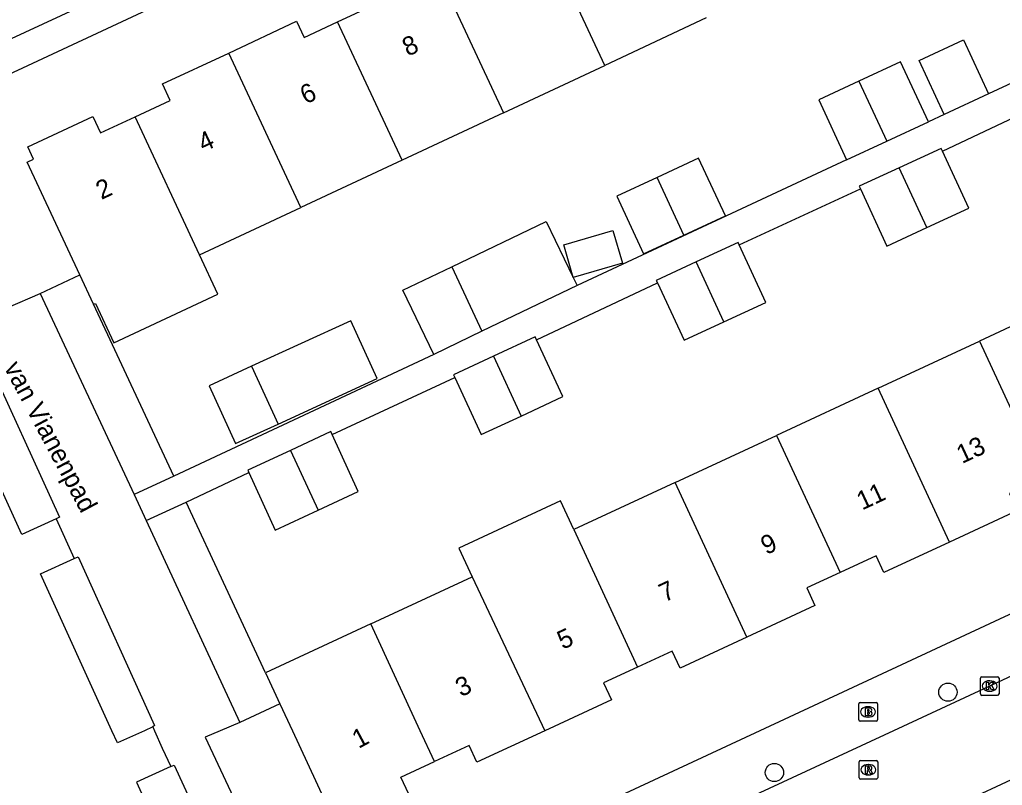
# Model space of a CAD drawing. Extents: x 160037 to 160839, y 385326 to 386441.
# Drawn here: x 160539.4 to 160592.2, y 385997.1 to 386038.1 of the extents above; entities that cross this region are included whole.
import ezdxf

# ---------------------------------------------------------------- set-up
doc = ezdxf.new("R2010")
doc.units = 0
for name, color, linetype in [('IMGEO_Boom', 7, 'Continuous'), ('IMGEO_Brandkraan', 7, 'Continuous'), ('IMGEO_Kolk', 7, 'Continuous'), ('IMGEO_Openbare_ruimte_label', 7, 'Continuous'), ('IMGEO_Pand', 7, 'Continuous'), ('IMGEO_Pand_nummerreeks', 7, 'Continuous'), ('IMGEO_Rijbaan_lokaal_open', 7, 'Continuous'), ('IMGEO_Rioolput', 7, 'Continuous'), ('IMGEO_Voetpad_open', 7, 'Continuous')]:
    doc.layers.add(name, color=color, linetype=linetype)

msp = doc.modelspace()

# ---------------------------------------------------------------- linework, layer by layer
at = {"layer": 'IMGEO_Boom'}
for centre in [(160589.23, 386002.067), (160579.925, 385997.757)]:
    msp.add_circle(centre, 0.489, dxfattribs=at)
at = {"layer": 'IMGEO_Brandkraan'}
for p, q in [((160584.448, 386000.583), (160584.448, 386001.435)), ((160584.523, 386001.509), (160585.375, 386001.509)), ((160585.449, 386001.435), (160585.449, 386000.583)), ((160584.936, 386001.289), (160584.961, 386001.289)), ((160585.375, 386000.509), (160584.523, 386000.509)), ((160584.959, 386000.729), (160584.934, 386000.729))]:
    msp.add_line(p, q, dxfattribs=at)
for points in [[(160584.448, 386000.583), (160584.448, 386001.435)], [(160584.523, 386001.509), (160585.375, 386001.509)], [(160585.449, 386001.435), (160585.449, 386000.583)], [(160584.796, 386001.209), (160584.796, 386000.809), (160585.009, 386000.809)], [(160585.027, 386001.209), (160584.796, 386001.209)], [(160584.975, 386001.128), (160584.921, 386001.128), (160584.921, 386001.052)], [(160584.921, 386001.052), (160584.974, 386001.052)], [(160584.983, 386000.976), (160584.921, 386000.976), (160584.921, 386000.895)], [(160584.921, 386000.895), (160584.983, 386000.895)], [(160585.375, 386000.509), (160584.523, 386000.509)]]:
    msp.add_lwpolyline(points, dxfattribs=at)
for centre, radius, start, end in [((160584.525, 386001.433), 0.0765, 91.552, 178.448), ((160584.525, 386001.433), 0.0765, 91.552, 178.448), ((160585.373, 386001.433), 0.0765, 1.552, 88.448), ((160585.373, 386001.433), 0.0765, 1.552, 88.448), ((160584.976, 386001.09), 0.0379, 267.8285, 90.9355), ((160584.984, 386000.935), 0.0404, 269.8759, 90.5077), ((160585.031, 386001.064), 0.145, 59.4692, 91.5367), ((160585.056, 386001.111), 0.0922, 285.5137, 58.1501), ((160585.061, 386000.919), 0.105, 301.3115, 78.989), ((160584.525, 386000.585), 0.0765, 181.552, 268.448), ((160584.525, 386000.585), 0.0765, 181.552, 268.448), ((160585.015, 386001.06), 0.251, 268.6676, 293.5347), ((160585.373, 386000.585), 0.0765, 271.552, 358.448), ((160585.373, 386000.585), 0.0765, 271.552, 358.448)]:
    msp.add_arc(centre, radius, start, end, dxfattribs=at)
for centre, major_axis, ratio, start_param, end_param in [((160584.935, 386001.009), (-0.387, 0.002), 0.722429, 4.712389, 7.853982), ((160584.96, 386001.009), (-0.39, 0.002), 0.717154, 1.570796, 4.712389)]:
    msp.add_ellipse(centre, major_axis=major_axis, ratio=ratio, start_param=start_param, end_param=end_param, dxfattribs=at)
at = {"layer": 'IMGEO_Kolk'}
for p, q in [((160590.972, 386001.97), (160590.972, 386002.822)), ((160591.047, 386002.896), (160591.899, 386002.896)), ((160591.46, 386002.676), (160591.485, 386002.676)), ((160591.973, 386002.822), (160591.973, 386001.97)), ((160591.483, 386002.116), (160591.458, 386002.116)), ((160591.899, 386001.896), (160591.047, 386001.896))]:
    msp.add_line(p, q, dxfattribs=at)
for points in [[(160590.972, 386001.97), (160590.972, 386002.822)], [(160591.047, 386002.896), (160591.899, 386002.896)], [(160591.293, 386002.596), (160591.416, 386002.596), (160591.416, 386002.445), (160591.546, 386002.596), (160591.71, 386002.596), (160591.564, 386002.445), (160591.717, 386002.196), (160591.565, 386002.196), (160591.48, 386002.36), (160591.416, 386002.293), (160591.416, 386002.196), (160591.293, 386002.196), (160591.293, 386002.596)], [(160591.973, 386002.822), (160591.973, 386001.97)], [(160591.899, 386001.896), (160591.047, 386001.896)]]:
    msp.add_lwpolyline(points, dxfattribs=at)
for centre, start, end in [((160591.049, 386002.82), 91.552, 178.448), ((160591.049, 386002.82), 91.552, 178.448), ((160591.897, 386002.82), 1.552, 88.448), ((160591.897, 386002.82), 1.552, 88.448), ((160591.049, 386001.972), 181.552, 268.448), ((160591.049, 386001.972), 181.552, 268.448), ((160591.897, 386001.972), 271.552, 358.448), ((160591.897, 386001.972), 271.552, 358.448)]:
    msp.add_arc(centre, 0.0765, start, end, dxfattribs=at)
for centre, major_axis, ratio, start_param, end_param in [((160591.459, 386002.396), (-0.387, 0.002), 0.722429, 4.712389, 7.853982), ((160591.484, 386002.396), (-0.39, 0.002), 0.717154, 1.570796, 4.712389)]:
    msp.add_ellipse(centre, major_axis=major_axis, ratio=ratio, start_param=start_param, end_param=end_param, dxfattribs=at)
at = {"layer": 'IMGEO_Pand'}
for points in [[(160570.827, 386035.676), (160567.359, 386043.11)], [(160556.494, 386038.014), (160558.417, 386038.912), (160558.016, 386039.769), (160561.531, 386041.41)], [(160561.531, 386041.41), (160565.391, 386033.137)], [(160550.657, 386036.338), (160554.297, 386038.038), (160554.7, 386037.176), (160556.494, 386038.014)], [(160559.955, 386030.598), (160556.494, 386038.014)], [(160576.264, 386038.216), (160570.827, 386035.676)], [(160589.027, 386033.046), (160587.681, 386035.944), (160590.063, 386037.049), (160591.407, 386034.152)], [(160545.631, 386032.919), (160547.516, 386033.8), (160547.105, 386034.679), (160550.657, 386036.338)], [(160554.518, 386028.058), (160550.657, 386036.338)], [(160565.391, 386033.137), (160570.827, 386035.676)], [(160588.184, 386032.654), (160586.691, 386035.869), (160584.46, 386034.834)], [(160584.46, 386034.834), (160582.302, 386033.833), (160583.796, 386030.615)], [(160584.46, 386034.834), (160585.959, 386031.62)], [(160591.407, 386034.152), (160589.027, 386033.046)], [(160565.391, 386033.137), (160559.955, 386030.598)], [(160542.672, 386024.436), (160539.843, 386030.492), (160540.189, 386030.653), (160539.886, 386031.303), (160543.367, 386032.929), (160543.776, 386032.053), (160545.631, 386032.919)], [(160549.083, 386025.52), (160545.631, 386032.919)], [(160585.959, 386031.62), (160588.184, 386032.654)], [(160583.796, 386030.615), (160585.959, 386031.62)], [(160588.934, 386031.069), (160588.861, 386031.226), (160586.616, 386030.184)], [(160588.102, 386026.979), (160590.348, 386028.022), (160588.934, 386031.069)], [(160559.955, 386030.598), (160554.518, 386028.058)], [(160575.072, 386026.577), (160577.296, 386027.609), (160575.859, 386030.705), (160573.629, 386029.67)], [(160586.616, 386030.184), (160584.475, 386029.19), (160584.537, 386029.056)], [(160588.102, 386026.979), (160586.616, 386030.184)], [(160573.629, 386029.67), (160571.47, 386028.668), (160572.907, 386025.572), (160575.072, 386026.577)], [(160575.072, 386026.577), (160573.629, 386029.67)], [(160584.537, 386029.056), (160585.963, 386025.986), (160588.102, 386026.979)], [(160549.083, 386025.52), (160554.518, 386028.058)], [(160562.623, 386024.881), (160567.688, 386027.313), (160569.133, 386024.302)], [(160569.133, 386024.302), (160568.626, 386026.06), (160571.267, 386026.821), (160571.774, 386025.063), (160569.133, 386024.302)], [(160578.035, 386026.047), (160577.976, 386026.174), (160575.732, 386025.133)], [(160547.549, 385998.075), (160545.709, 385997.237), (160547.816, 385992.615), (160539.832, 385988.976), (160538.166, 385992.632), (160539.353, 385993.173), (160538.462, 385995.13), (160537.57, 385997.087), (160536.416, 385996.561), (160534.849, 386000), (160533.113, 386003.809), (160534.233, 386004.319), (160532.414, 386008.313), (160531.192, 386007.756), (160527.922, 386014.931), (160529.084, 386015.461), (160527.303, 386019.369), (160526.156, 386018.846), (160524.478, 386022.53), (160532.327, 386026.107), (160534.414, 386021.526), (160536.321, 386022.396)], [(160577.219, 386021.927), (160579.464, 386022.969), (160578.035, 386026.047)], [(160543.405, 386022.868), (160543.502, 386022.913), (160544.488, 386020.801), (160550.07, 386023.405), (160549.083, 386025.52)], [(160575.732, 386025.133), (160573.59, 386024.139), (160573.648, 386024.015)], [(160577.219, 386021.927), (160575.732, 386025.133)], [(160561.656, 386020.179), (160560.002, 386023.623), (160562.623, 386024.881)], [(160562.623, 386024.881), (160564.239, 386021.419)], [(160540.549, 386023.444), (160542.672, 386024.436)], [(160543.405, 386022.868), (160542.672, 386024.436)], [(160569.133, 386024.302), (160569.341, 386023.869)], [(160569.341, 386023.869), (160564.239, 386021.419)], [(160573.648, 386024.015), (160575.079, 386020.933), (160577.219, 386021.927)], [(160540.549, 386023.444), (160545.588, 386012.657)], [(160596.368, 386023.417), (160590.926, 386020.89)], [(160547.712, 386013.648), (160543.405, 386022.868)], [(160553.316, 386016.445), (160558.623, 386018.879), (160557.2, 386021.982), (160551.873, 386019.54)], [(160564.239, 386021.419), (160561.656, 386020.179)], [(160567.164, 386020.966), (160567.092, 386021.122), (160564.849, 386020.081)], [(160566.336, 386016.874), (160568.58, 386017.916), (160567.164, 386020.966)], [(160585.485, 386018.364), (160590.926, 386020.89)], [(160590.926, 386020.89), (160594.326, 386013.559)], [(160541.396, 386011.361), (160539.553, 386010.521), (160535.461, 386019.5), (160537.266, 386020.322)], [(160564.849, 386020.081), (160562.706, 386019.087), (160562.777, 386018.933)], [(160564.849, 386020.081), (160566.336, 386016.874)], [(160551.873, 386019.54), (160549.602, 386018.499), (160551.025, 386015.395), (160553.316, 386016.445)], [(160551.873, 386019.54), (160553.316, 386016.445)], [(160562.777, 386018.933), (160564.195, 386015.88), (160566.336, 386016.874)], [(160585.485, 386018.364), (160580.042, 386015.838)], [(160589.313, 386010.109), (160585.485, 386018.364)], [(160556.209, 386015.891), (160556.141, 386016.04), (160553.964, 386015.029)], [(160555.451, 386011.821), (160557.605, 386012.821), (160556.209, 386015.891)], [(160574.6, 386013.311), (160580.042, 386015.838)], [(160580.042, 386015.838), (160583.451, 386008.485)], [(160553.964, 386015.029), (160551.678, 386013.968), (160551.736, 386013.84)], [(160553.964, 386015.029), (160555.451, 386011.821)], [(160547.712, 386013.648), (160545.588, 386012.657)], [(160551.736, 386013.84), (160553.14, 386010.748), (160555.451, 386011.821)], [(160594.326, 386013.559), (160592.529, 386012.725), (160592.958, 386011.801), (160589.313, 386010.109)], [(160574.6, 386013.311), (160569.158, 386010.785)], [(160578.448, 386005.013), (160574.6, 386013.311)], [(160546.233, 386011.265), (160548.38, 386012.261)], [(160552.625, 386003.11), (160548.38, 386012.261)], [(160569.158, 386010.785), (160568.445, 386012.324), (160562.992, 386009.792), (160563.715, 386008.258)], [(160541.396, 386011.361), (160542.366, 386009.234)], [(160546.233, 386011.265), (160551.255, 386000.446)], [(160569.158, 386010.785), (160572.578, 386003.407)], [(160589.313, 386010.109), (160585.799, 386008.478), (160585.38, 386009.38), (160583.451, 386008.485)], [(160546.578, 386000.204), (160546.13, 386000), (160544.686, 385999.342), (160544.386, 386000), (160540.554, 386008.408), (160542.366, 386009.234)], [(160558.274, 386005.732), (160563.715, 386008.258)], [(160563.715, 386008.258), (160567.609, 386000)], [(160583.451, 386008.485), (160581.659, 386007.653), (160582.098, 386006.707), (160578.448, 386005.013)], [(160558.274, 386005.732), (160552.625, 386003.11)], [(160561.697, 385998.348), (160560.931, 386000), (160558.274, 386005.732)], [(160578.448, 386005.013), (160574.87, 386003.352), (160574.443, 386004.272), (160572.578, 386003.407)], [(160552.625, 386003.11), (160553.403, 386001.433)], [(160572.578, 386003.407), (160570.763, 386002.564), (160571.183, 386001.659), (160567.609, 386000)], [(160553.403, 386001.433), (160551.255, 386000.446)], [(160553.403, 386001.433), (160554.068, 386000), (160556.204, 385995.401), (160556.534, 385995.554), (160556.804, 385994.971), (160560.31, 385996.598), (160559.887, 385997.508), (160561.697, 385998.348)], [(160546.578, 386000.204), (160546.671, 386000), (160547.095, 385999.071), (160547.549, 385998.075)], [(160567.609, 386000), (160563.968, 385998.31), (160563.551, 385999.208), (160561.697, 385998.348)]]:
    msp.add_lwpolyline(points, dxfattribs=at)
at = {"layer": 'IMGEO_Rijbaan_lokaal_open'}
for points in [[(160624.244, 386017.657), (160599.049, 386005.909), (160586.308, 386000), (160573.702, 385994.154), (160548.712, 385982.457), (160544.858, 385980.725), (160542.961, 385979.827)], [(160549.886, 385977.576), (160575.628, 385989.44), (160598.232, 386000), (160601.819, 386001.676), (160615.95, 386008.316)]]:
    msp.add_lwpolyline(points, dxfattribs=at)
at = {"layer": 'IMGEO_Rioolput'}
for p, q in [((160584.462, 385997.481), (160584.462, 385998.333)), ((160584.537, 385998.407), (160585.389, 385998.407)), ((160585.463, 385998.333), (160585.463, 385997.481)), ((160584.95, 385998.187), (160584.975, 385998.187)), ((160585.389, 385997.407), (160584.537, 385997.407)), ((160584.973, 385997.627), (160584.948, 385997.627))]:
    msp.add_line(p, q, dxfattribs=at)
for points in [[(160584.462, 385997.481), (160584.462, 385998.333)], [(160584.537, 385998.407), (160585.389, 385998.407)], [(160585.463, 385998.333), (160585.463, 385997.481)], [(160585.051, 385998.105), (160584.799, 385998.107), (160584.799, 385997.707)], [(160584.799, 385997.707), (160584.923, 385997.707), (160584.923, 385997.869), (160584.934, 385997.869)], [(160584.977, 385998.026), (160584.923, 385998.026), (160584.923, 385997.945)], [(160584.923, 385997.945), (160584.975, 385997.945)], [(160584.981, 385997.84), (160585.052, 385997.707), (160585.192, 385997.707), (160585.127, 385997.833)], [(160585.389, 385997.407), (160584.537, 385997.407)]]:
    msp.add_lwpolyline(points, dxfattribs=at)
for centre, radius, start, end in [((160584.539, 385998.331), 0.0765, 91.552, 178.448), ((160584.539, 385998.331), 0.0765, 91.552, 178.448), ((160585.387, 385998.331), 0.0765, 1.552, 88.448), ((160585.387, 385998.331), 0.0765, 1.552, 88.448), ((160584.933, 385997.816), 0.0533, 26.0293, 88.6989), ((160584.959, 385998.134), 0.19, 274.7715, 282.9687), ((160584.983, 385997.93), 0.0964, 77.0061, 93.1865), ((160584.997, 385997.987), 0.0378, 276.6634, 79.6772), ((160585.05, 385997.995), 0.109, 350.3612, 89.416), ((160585.048, 385997.995), 0.112, 277.5842, 350.9817), ((160585.032, 385997.78), 0.108, 29.5134, 73.7905), ((160584.539, 385997.483), 0.0765, 181.552, 268.448), ((160584.539, 385997.483), 0.0765, 181.552, 268.448), ((160585.387, 385997.483), 0.0765, 271.552, 358.448), ((160585.387, 385997.483), 0.0765, 271.552, 358.448)]:
    msp.add_arc(centre, radius, start, end, dxfattribs=at)
for centre, major_axis, ratio, start_param, end_param in [((160584.949, 385997.907), (-0.387, 0.002), 0.722429, 4.712389, 7.853982), ((160584.974, 385997.907), (-0.39, 0.002), 0.717154, 1.570796, 4.712389)]:
    msp.add_ellipse(centre, major_axis=major_axis, ratio=ratio, start_param=start_param, end_param=end_param, dxfattribs=at)
at = {"layer": 'IMGEO_Voetpad_open'}
for points in [[(160600.998, 386065.915), (160593.459, 386062.428), (160565.431, 386049.369), (160547.948, 386041.255), (160532.44, 386034.081), (160527.529, 386031.738), (160527.36, 386031.657)], [(160534.041, 386032.952), (160603.606, 386065.395)], [(160594.681, 386035.667), (160591.407, 386034.152)], [(160588.934, 386031.069), (160595.407, 386034.138)], [(160589.027, 386033.046), (160588.184, 386032.654)], [(160534.041, 386032.952), (160538.801, 386022.685), (160540.549, 386023.444)], [(160583.796, 386030.615), (160569.341, 386023.869)], [(160578.035, 386026.047), (160584.537, 386029.056)], [(160622.154, 386025.452), (160624.237, 386021.001), (160579.142, 386000), (160554.595, 385988.568)], [(160567.164, 386020.966), (160573.648, 386024.015)], [(160537.266, 386020.322), (160537.46, 386020.421), (160541.576, 386011.449), (160541.396, 386011.361)], [(160561.656, 386020.179), (160547.712, 386013.648)], [(160556.209, 386015.891), (160562.777, 386018.933)], [(160548.38, 386012.261), (160551.736, 386013.84)], [(160545.588, 386012.657), (160546.233, 386011.265)], [(160542.366, 386009.234), (160542.581, 386009.33), (160546.675, 386000.272), (160546.578, 386000.204)], [(160551.255, 386000.446), (160550.201, 386000), (160549.393, 385999.658), (160554.595, 385988.568)], [(160547.549, 385998.075), (160547.726, 385998.161), (160552.598, 385987.585)]]:
    msp.add_lwpolyline(points, dxfattribs=at)

# ---------------------------------------------------------------- texts
at = {"layer": 'IMGEO_Openbare_ruimte_label'}
msp.add_text('van Vianenpad', height=1, rotation=297.9747, dxfattribs=at).set_placement((160538.582, 386019.482))
at = {"layer": 'IMGEO_Pand_nummerreeks'}
for s, rotation, p in [('8', 25.0496, (160560.26, 386036.137)), ('6', 25.0496, (160554.779, 386033.576)), ('4', 25.0496, (160549.303, 386031.016)), ('2', 25.0497, (160543.825, 386028.456)), ('2', 25.0497, (160543.825, 386028.456)), ('13', 24.9528, (160589.987, 386014.299)), ('11', 24.9528, (160584.631, 386011.807)), ('9', 24.9528, (160579.487, 386009.413)), ('7', 24.9528, (160574.028, 386006.873)), ('5', 24.9523, (160568.569, 386004.333)), ('3', 24.9528, (160563.111, 386001.793)), ('1', 28.2124, (160557.617, 385999.019)), ('1', 28.2124, (160557.617, 385999.019))]:
    msp.add_text(s, height=1, rotation=rotation, dxfattribs=at).set_placement(p)

doc.saveas('drawing.dxf')
